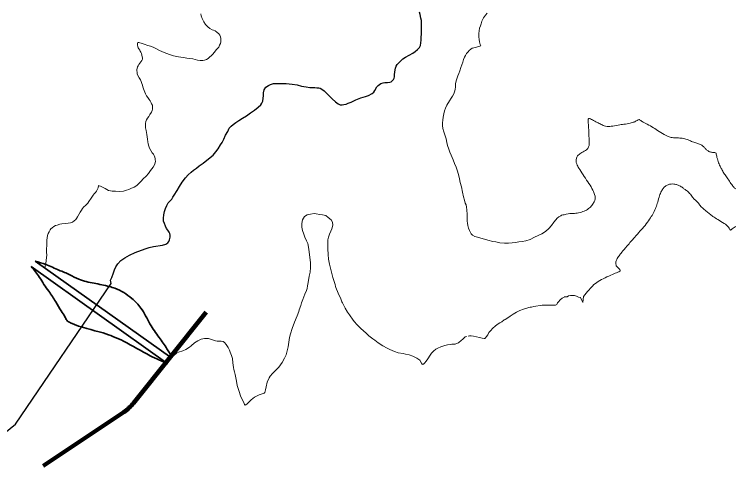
# Model space of a CAD drawing. Extents: x 553962 to 842807, y 8883888 to 9032388.
# Drawn here: x 711150 to 713260, y 8962566 to 8963899 of the extents above; entities that cross this region are included whole.
import ezdxf

# ---------------------------------------------------------------- set-up
doc = ezdxf.new("R2010")
doc.units = 0
doc.header["$LTSCALE"] = 200
for name, color, linetype, lineweight in [('24', 7, 'Continuous', 25), ('7', 7, 'Continuous', 90), ('8', 7, 'Continuous', 13)]:
    doc.layers.add(name, color=color, linetype=linetype, lineweight=lineweight)

msp = doc.modelspace()

# ---------------------------------------------------------------- linework, layer by layer
at = {"layer": '24'}
for points in [[(712058, 8963677.9), (712064.5, 8963673.2), (712070.9, 8963667.3), (712075.7, 8963662.8), (712082.7, 8963655.8), (712088.8, 8963649.4), (712097.8, 8963640.5), (712105.9, 8963634.6), (712111.7, 8963631.8), (712117.6, 8963631.5), (712122.6, 8963632.4), (712129.6, 8963634.1), (712136, 8963636.8), (712144.1, 8963640.2), (712158.2, 8963646.8), (712172.7, 8963652.3), (712186.9, 8963656.2), (712195.8, 8963659.8), (712206.7, 8963664.9), (712211.5, 8963669.6), (712214.5, 8963674.6), (712220.7, 8963684.6), (712224.3, 8963689.1), (712227.7, 8963692.2), (712232.4, 8963695.2), (712239.1, 8963696.6), (712244.4, 8963697.5), (712251.4, 8963697.7), (712258.6, 8963698.3), (712263.1, 8963700), (712266.7, 8963703.3), (712269.8, 8963706.4), (712271.2, 8963710.3), (712272, 8963714.7), (712272.9, 8963720.2), (712273.7, 8963729.4), (712275.1, 8963740.3), (712277.1, 8963746.2), (712279.9, 8963750.6), (712282.9, 8963754.2), (712290.2, 8963761.2), (712297.4, 8963767.6), (712305.2, 8963772.9), (712316.1, 8963778.5), (712326.2, 8963784.3), (712333.8, 8963789.8), (712340.5, 8963795.4), (712346.3, 8963800.7), (712349.4, 8963807.4), (712350.5, 8963814.6), (712351.3, 8963823), (712351.6, 8963830.8), (712351.9, 8963841.9), (712351.9, 8963855.3), (712351.9, 8963871.4), (712352.2, 8963880.8), (712350.5, 8963887.5), (712348, 8963898.4), (712346.6, 8963905.9)], [(711773.5, 8963542.3), (711780.2, 8963553.4), (711784.1, 8963562.6), (711789.9, 8963568.8), (711796.1, 8963573.8), (711804.2, 8963579.6), (711812.8, 8963585.5), (711824, 8963592.2), (711835.1, 8963599.4), (711846.8, 8963608.1), (711858.8, 8963616.4), (711869.4, 8963624.5), (711877.5, 8963631.7), (711880.7, 8963636.7), (711883.2, 8963642.3), (711884.6, 8963651.2), (711885.4, 8963658.7), (711885.7, 8963667.4), (711887.9, 8963675.7), (711892.9, 8963684.1), (711900.2, 8963688.6), (711906.6, 8963692.2), (711915.5, 8963694.4), (711925, 8963695), (711931.7, 8963695.2), (711952.6, 8963694.9), (711970.4, 8963693), (711985.2, 8963690.5), (711997.8, 8963687.1), (712012, 8963684.9), (712022.3, 8963683.2), (712027.3, 8963683), (712036.8, 8963682.7), (712042.7, 8963682.1), (712049.4, 8963682.1), (712053.3, 8963681), (712058, 8963677.9)], [(711435.9, 8963104.2), (711433.8, 8963114), (711437.7, 8963122.1), (711442.2, 8963135.5), (711445.2, 8963144.7), (711449.4, 8963153.9), (711455, 8963162.8), (711463.9, 8963172), (711476.2, 8963180.1), (711489.3, 8963188.1), (711506.3, 8963195.7), (711525, 8963202.6), (711538.8, 8963207.9), (711547.8, 8963210.4), (711560.6, 8963213.7), (711586.8, 8963217.9), (711596.9, 8963220.7), (711603, 8963224.1), (711606.4, 8963228.5), (711608.3, 8963233.8), (711609.7, 8963240.8), (711610.3, 8963246.9), (711609.4, 8963251.6), (711606.9, 8963256.4), (711602.7, 8963261.7), (711598.6, 8963267), (711595.8, 8963273.7), (711592.7, 8963281.1), (711590.5, 8963288.3), (711589.9, 8963297.2), (711591.3, 8963307), (711593, 8963316.8), (711596.3, 8963326.2), (711600.5, 8963335.1), (711603.6, 8963342.4), (711607.8, 8963346.6), (711614.7, 8963353.3), (711618.1, 8963358.8), (711622, 8963364.9), (711630.1, 8963379.4), (711637.1, 8963391.1), (711645.7, 8963403.6), (711654.7, 8963415.9), (711663, 8963425.6), (711671.7, 8963433.4), (711679.2, 8963439.3), (711687.3, 8963444.9), (711695.8, 8963451.5), (711707, 8963459.3), (711723.4, 8963472.1), (711737.1, 8963483.5), (711745.2, 8963492.7), (711751.9, 8963501.6), (711758.6, 8963513.6), (711763.3, 8963521.1), (711768.1, 8963530.1), (711773.5, 8963542.3)], [(710674.9, 8962204.1), (710737.2, 8962184.8), (710790.9, 8962198.1), (710985, 8962463.8), (711011.2, 8962574.6), (711153.5, 8962689.4), (711435.9, 8963104.2)]]:
    msp.add_lwpolyline(points, dxfattribs=at)
at = {"layer": '7'}
for p, q in [((711716.3, 8963020), (711501.7, 8962751.6)), ((711472.6, 8962724.9), (711235, 8962566.5))]:
    msp.add_line(p, q, dxfattribs=at)
msp.add_arc((711401.1, 8962832), 128.8, 303.7031, 321.354, dxfattribs=at)
at = {"layer": '8', "lineweight": 35}
for p, q in [((711210.8, 8963170.5), (711614.7, 8962884)), ((711199.3, 8963154.2), (711603.1, 8962867.6))]:
    msp.add_line(p, q, dxfattribs=at)
at = {"layer": '8'}
msp.add_line((711239.8, 8963150), (711612.9, 8962885.2), dxfattribs=at)
for points in [[(711700.3, 8963901), (711701.5, 8963894.6)], [(712525.7, 8963809.9), (712524.7, 8963813.8), (712523.3, 8963818.1), (712522.3, 8963825.2), (712521.4, 8963832.9), (712521.4, 8963842.7), (712522.3, 8963850.6), (712524, 8963858), (712526.4, 8963864.7), (712528.7, 8963871.2), (712530.8, 8963878.6), (712535.8, 8963888.6), (712541.3, 8963896.5), (712546.6, 8963902)], [(711701.5, 8963894.6), (711704.8, 8963886.6), (711709.3, 8963877.2), (711714.2, 8963869.4), (711720.7, 8963861.9), (711726.7, 8963857.2), (711733.7, 8963853.6), (711738.2, 8963851.9), (711742.8, 8963850.1), (711748, 8963846.7), (711753.7, 8963841.6), (711756.9, 8963837.5), (711758.1, 8963832.2), (711759.1, 8963827.7), (711759.8, 8963821.6), (711759.7, 8963817.5), (711758.4, 8963813.1), (711756, 8963808.5), (711753.2, 8963802.2), (711747.1, 8963795.3), (711740.2, 8963786.4), (711735.6, 8963781.6), (711731.8, 8963777.3), (711726.4, 8963772.3), (711722.3, 8963768.8), (711716.8, 8963765.8), (711711.2, 8963763.8), (711706.2, 8963762.7), (711698.3, 8963762.4), (711690.5, 8963763.9), (711683.4, 8963765.7), (711676.6, 8963767.6), (711667.7, 8963768.6), (711659.6, 8963769.7), (711649.3, 8963771.2), (711641.8, 8963772.3), (711634.1, 8963773.8)], [(711634.1, 8963773.8), (711629.5, 8963774.9), (711619.6, 8963777), (711607.6, 8963780.8), (711591.7, 8963786.6), (711578.3, 8963792.5), (711565.8, 8963798.9), (711559.3, 8963802.4), (711551.9, 8963805.2), (711543.7, 8963807.4), (711533.1, 8963811.1), (711524.7, 8963813.7), (711520.4, 8963815.2), (711516.9, 8963816), (711514.8, 8963815.7), (711513.5, 8963813.4), (711513.6, 8963808.9), (711514.5, 8963803), (711515.7, 8963800.2), (711517.6, 8963797.1), (711520.1, 8963793.6), (711521.3, 8963790.7), (711522.9, 8963787.2), (711524.8, 8963783.4), (711525.8, 8963778.9), (711527.6, 8963773.7), (711527.9, 8963770.7), (711527.8, 8963766.2), (711526, 8963762.9), (711522.9, 8963758.4), (711519.9, 8963754.5), (711517.3, 8963750.7), (711515.1, 8963747.1), (711513.3, 8963743.6), (711512.4, 8963739.4), (711511.5, 8963736.5), (711511.2, 8963732.7), (711512.1, 8963728.2), (711512.6, 8963723.8), (711514.8, 8963718.8), (711518.8, 8963711.5), (711522, 8963705.4), (711523.9, 8963700.5), (711526.5, 8963694.5), (711528.1, 8963689.9), (711529.3, 8963685.4), (711530.7, 8963679.2), (711532.8, 8963673.8), (711535.1, 8963669.6), (711537.2, 8963663.9), (711540.3, 8963658.8), (711543.6, 8963653.1), (711547.8, 8963647.7), (711550.6, 8963643.9), (711553.9, 8963638.2), (711555.1, 8963634.9), (711557.4, 8963631), (711557.7, 8963627.7), (711557.7, 8963623.4), (711557.5, 8963619.3), (711556.8, 8963615.3), (711554.4, 8963610.4), (711549.9, 8963603.3), (711546.4, 8963597.5), (711542.8, 8963592.8)], [(712487.8, 8963283), (712487.3, 8963288.7), (712487.3, 8963294.9), (712486.8, 8963308.3), (712486.4, 8963321.7), (712485.4, 8963330.1), (712483.7, 8963336.3), (712481.6, 8963341.1), (712479.6, 8963350.6), (712476.3, 8963360.7), (712473.4, 8963374.3), (712470.1, 8963390.1), (712466.7, 8963403), (712464.6, 8963413.8), (712461.7, 8963426.4), (712457.6, 8963438.6), (712454.2, 8963447.9), (712449.7, 8963458.9), (712445.4, 8963469.7), (712439.6, 8963483.1), (712435.6, 8963492.2), (712433.2, 8963500.8), (712429.5, 8963512.2), (712427.4, 8963520.6), (712425, 8963531.1), (712420.7, 8963543.3), (712418, 8963552.4), (712415.7, 8963562.4), (712414.7, 8963571.2), (712414.2, 8963578.6), (712414.9, 8963587), (712415.9, 8963595.4), (712418, 8963604.9), (712420.2, 8963614.5), (712423.1, 8963621.7), (712427.4, 8963630.8), (712434.5, 8963643.2), (712440.3, 8963651.5), (712443.9, 8963657.5), (712447.5, 8963664.5), (712449.9, 8963670.2), (712451.3, 8963676.7), (712452.8, 8963685.2), (712453, 8963694.1), (712454.9, 8963702.7), (712457.6, 8963711.3), (712459.2, 8963717.5), (712462.4, 8963724.6), (712465, 8963732.3), (712468.4, 8963742.1), (712471.7, 8963750), (712474.1, 8963758.1), (712475.8, 8963765.3), (712478.9, 8963772.5), (712482, 8963777.7), (712485.6, 8963783.2), (712489.7, 8963788.7), (712492.9, 8963792.2), (712497.5, 8963796.6), (712502, 8963798.7), (712507, 8963799.9), (712514.4, 8963802.5), (712524.3, 8963804.9), (712527.1, 8963806.1), (712525.7, 8963809.9)], [(711542.8, 8963592.8), (711540, 8963587.3), (711537.9, 8963582.8), (711537.2, 8963577), (711536.8, 8963572), (711537.3, 8963563.8), (711538.7, 8963556.4), (711540.7, 8963544), (711542.7, 8963530.3), (711543.8, 8963522.5), (711545, 8963516.6), (711546.4, 8963510.2), (711548.8, 8963504.1), (711552.7, 8963497.2), (711557, 8963490.6), (711560.5, 8963485.9), (711562.4, 8963482.1), (711564.3, 8963477), (711565.4, 8963472.2), (711565.9, 8963469.4), (711566.4, 8963465.6), (711565.7, 8963460.7), (711563.3, 8963454.3), (711559.6, 8963448), (711555.6, 8963442.7), (711551.8, 8963437.6), (711546.2, 8963429.4), (711538.8, 8963421.6), (711530.3, 8963413.3), (711524.1, 8963406.5), (711517.8, 8963399.9), (711511.7, 8963394.2), (711503.7, 8963389.2), (711495.9, 8963385.5), (711487.4, 8963382.2), (711480.6, 8963380.1), (711471.7, 8963377.2)], [(711471.7, 8963377.2), (711461.1, 8963375.9), (711448.4, 8963376.6), (711443, 8963376.8), (711438.7, 8963377.3), (711433.6, 8963378), (711428.1, 8963379.4), (711422.9, 8963382), (711417.8, 8963385), (711411.6, 8963387.4), (711404.4, 8963391.4), (711400.4, 8963392.8), (711398.2, 8963393.5), (711396.8, 8963387.1), (711394.3, 8963381.2), (711391.9, 8963377), (711389.5, 8963373), (711385.3, 8963368.8), (711382.3, 8963364.7), (711376.7, 8963356.5), (711369.9, 8963346.4), (711366.8, 8963341.4), (711360.8, 8963335.3), (711354.4, 8963329.7), (711351.3, 8963325.7), (711348.3, 8963320.7), (711344.3, 8963314.7), (711340.6, 8963308.2), (711336.1, 8963300.8), (711333.5, 8963296.4), (711331.1, 8963293), (711326.4, 8963289), (711321.2, 8963285.8), (711315.9, 8963283.8), (711309, 8963282.2), (711300.6, 8963281.3), (711290.2, 8963280.1), (711283.8, 8963279.1), (711276.3, 8963277), (711271.3, 8963275.3), (711265.9, 8963272.3), (711261, 8963268.9), (711257.7, 8963265.9), (711255.1, 8963263), (711252.3, 8963257.1), (711249.9, 8963251.8), (711248, 8963245.9), (711246.8, 8963239), (711245.9, 8963232.2), (711245.2, 8963224.6), (711245.4, 8963218), (711245, 8963206), (711245, 8963196.9), (711245.2, 8963187.7), (711245, 8963181), (711244.1, 8963171.9), (711242.6, 8963163.2), (711241, 8963155.1), (711239.8, 8963150)], [(712016.1, 8963102.8), (712018, 8963113), (712020.6, 8963125.7), (712023.1, 8963137.9), (712024.1, 8963151.6), (712024.1, 8963166.8), (712022.6, 8963181.6), (712020.6, 8963197.8), (712018.5, 8963211.5), (712016.1, 8963222), (712013, 8963230.1), (712007.4, 8963240.8), (712004.9, 8963250.4), (712000.3, 8963261.1), (711998.8, 8963270.8), (711998.8, 8963281.4), (712000.3, 8963292.6), (712006.4, 8963302.2), (712014.5, 8963306.8), (712024.2, 8963309.4), (712034.9, 8963310.9), (712041.5, 8963309.9), (712052.2, 8963307.8), (712060.3, 8963307.3), (712069.5, 8963304.8), (712076.6, 8963299.7), (712085.2, 8963292.6), (712089.3, 8963285.5), (712090.8, 8963276.3), (712087.2, 8963266.2), (712084.2, 8963258.6), (712080.6, 8963250.4), (712077.1, 8963240.8), (712075.1, 8963233.2), (712075.1, 8963228.1), (712075.1, 8963220.6), (712075.6, 8963206.9), (712076.1, 8963190.1), (712077.7, 8963175.9), (712080.7, 8963161.2), (712086.8, 8963137.8), (712090.4, 8963122.5), (712097, 8963101.7)], [(712773.3, 8963307.4), (712769.7, 8963307.1), (712766.1, 8963306.2), (712763.3, 8963304.2), (712758, 8963301.1), (712752.5, 8963296.8), (712749.1, 8963292.5), (712742.7, 8963285.1), (712735.9, 8963275.8), (712728.7, 8963267.2), (712718.4, 8963257.9), (712707.2, 8963251.5), (712696.8, 8963246), (712685.8, 8963241.2), (712672.9, 8963234.7), (712660.7, 8963230.2), (712649.9, 8963228.3), (712640.1, 8963227.3), (712629.4, 8963225.6), (712620.1, 8963224.4), (712609.5, 8963223.7), (712597.6, 8963223.7), (712583.2, 8963224.9), (712572, 8963227), (712562.6, 8963228.5), (712548.5, 8963232.5), (712538.2, 8963235.4), (712527.4, 8963238.5), (712517.4, 8963240.7), (712509.7, 8963243.5), (712503, 8963247.1), (712498.9, 8963251.4), (712496.2, 8963256.7), (712493.8, 8963260.7), (712491.2, 8963267.4), (712489.2, 8963276), (712487.8, 8963283)], [(711977.4, 8962990.1), (711984.8, 8963009), (711989.5, 8963021.8), (711990.9, 8963026.3), (711995.9, 8963039.7), (711998, 8963047.6), (712001.6, 8963057.6), (712007.3, 8963073), (712012.6, 8963083.5), (712014.8, 8963089.2), (712015.5, 8963097.6), (712016.1, 8963102.8)], [(712097, 8963101.7), (712098.2, 8963095.6), (712099.1, 8963092.4), (712106, 8963075.8), (712114.3, 8963058.7), (712117.4, 8963050.6), (712118.6, 8963047.6), (712127.1, 8963031.5), (712133.3, 8963019.6), (712139.3, 8963012.1), (712150.6, 8962996), (712154.8, 8962990.8), (712160.8, 8962983.2), (712173.4, 8962971.1), (712188.5, 8962957.4), (712196.7, 8962950), (712208.6, 8962941.4), (712214.2, 8962936.7), (712224.4, 8962929.5), (712238.2, 8962920.4), (712250.4, 8962913.8), (712258.5, 8962909.6), (712272.3, 8962903.8), (712283, 8962900.1), (712297.7, 8962897.7), (712305, 8962895.7), (712315.8, 8962893.5), (712326.2, 8962889.7), (712338.6, 8962883.8), (712346.9, 8962877.6), (712352.5, 8962869.2), (712354.5, 8962866.2), (712356.5, 8962865.6), (712357.8, 8962866.1), (712361.3, 8962869.1), (712366.2, 8962875.1), (712371.2, 8962882), (712377.6, 8962893.1), (712381.6, 8962898.7), (712387.3, 8962904.4), (712395, 8962910.3), (712402, 8962914.4), (712407, 8962916.5), (712411, 8962918.3), (712415.3, 8962919.3), (712421.2, 8962921.4), (712429.4, 8962923.7), (712436.8, 8962924.2), (712442.1, 8962924.9), (712452.1, 8962925.5), (712458.8, 8962928.2), (712462, 8962929.7), (712470.7, 8962936.8), (712473.6, 8962938.8), (712478.1, 8962943.6), (712481.3, 8962946.7), (712484, 8962947.7), (712485.3, 8962948)], [(712773.7, 8963064.8), (712782.2, 8963064.6), (712786.7, 8963067.9), (712792.7, 8963068.8), (712799.2, 8963068.8), (712804.5, 8963068.7), (712810.2, 8963067.3), (712816.1, 8963064), (712821.8, 8963062.6), (712828.3, 8963047.9), (712830.7, 8963065.7), (712834.2, 8963071), (712838.5, 8963075.7), (712842.5, 8963080.6), (712847.9, 8963085.6), (712850.8, 8963089.7)], [(712489.8, 8962949.2), (712494.2, 8962950.2), (712499, 8962950.1), (712506.3, 8962949.3), (712523.9, 8962945.3), (712531.7, 8962942.7), (712537.6, 8962941.8), (712539.6, 8962942.5), (712541, 8962944.1), (712544.3, 8962947.7), (712547.7, 8962953.3), (712551.4, 8962959.8), (712555.9, 8962964.7), (712563.1, 8962972.2), (712570.2, 8962978.2), (712576, 8962983.3), (712583.2, 8962988.4), (712585.2, 8962988.9), (712589.4, 8962991.3), (712596.8, 8962996.7), (712599.6, 8962998.4), (712603.8, 8963000.8), (712613.8, 8963008.1), (712623.2, 8963014.2), (712632.8, 8963019.8), (712642.4, 8963024.3), (712653.2, 8963028.8), (712669.1, 8963033.6), (712673.5, 8963034.5), (712677.4, 8963034.8), (712683.8, 8963036.3), (712708.8, 8963040.4), (712718.3, 8963040.8), (712730.9, 8963040.9), (712748.3, 8963040.2), (712752.3, 8963042.8), (712753.3, 8963044.3), (712754.2, 8963047), (712756.7, 8963050.4), (712762.1, 8963056.3), (712767.7, 8963060.8), (712773.7, 8963064)], [(711612.9, 8962885.2), (711616.7, 8962889.2), (711627.4, 8962897.6), (711634.7, 8962901.8), (711647.4, 8962905.6), (711656.6, 8962909.8), (711667.4, 8962916.7), (711672.4, 8962920.8), (711682.2, 8962929.6), (711691.8, 8962935.4), (711701, 8962939.8), (711711.2, 8962942.2), (711723.6, 8962942.2), (711728.7, 8962939.9), (711734.7, 8962938.1), (711743.7, 8962934.7), (711749, 8962933.8), (711761, 8962933.8), (711766.8, 8962932.7), (711770.3, 8962930.1), (711775.2, 8962923.9), (711780.9, 8962915.8), (711785.2, 8962907.1), (711787.5, 8962902), (711790.7, 8962891.5), (711793.8, 8962882.6), (711795.2, 8962870.4), (711797.1, 8962856.7), (711798.3, 8962850.2), (711800, 8962843.6), (711801.8, 8962835.8), (711805.8, 8962816.3), (711807.9, 8962802.9), (711809.3, 8962797.1), (711813.3, 8962786), (711817.8, 8962772.4), (711822.6, 8962762.3), (711827, 8962753.4), (711829.8, 8962747.6), (711831.4, 8962744.8), (711836.1, 8962748.6), (711849.4, 8962761.4), (711858.8, 8962769.1), (711866.4, 8962772.7), (711872.8, 8962776), (711878.3, 8962778), (711888, 8962780.8), (711889.7, 8962782.8), (711891.8, 8962790.5), (711893.7, 8962799.4), (711896.1, 8962813.5), (711902, 8962826.1), (711905.6, 8962830.9), (711912.3, 8962838.7), (711922.9, 8962849.4), (711930.9, 8962857.5), (711935.6, 8962864.1), (711941, 8962871.3), (711947.8, 8962884.4), (711952.2, 8962893.6), (711955.5, 8962906), (711958, 8962917.8), (711960.5, 8962931), (711962.8, 8962944.5), (711965.2, 8962956.1), (711970.3, 8962971.6), (711977.4, 8962990.1)]]:
    msp.add_lwpolyline(points, dxfattribs=at)
for points in [[(713423.2, 8963662.1), (713418.6, 8963659.1), (713410.5, 8963653.2), (713399.3, 8963645), (713387.1, 8963631.4), (713381.9, 8963623.5), (713378.3, 8963616.7), (713377, 8963609.2), (713375.3, 8963600.5), (713375.1, 8963587.2), (713377.2, 8963573), (713377, 8963561.9), (713375.6, 8963542.8), (713374.8, 8963530.1), (713378.1, 8963518.2), (713382.5, 8963514.4), (713389.2, 8963511.1), (713403.4, 8963507.3), (713415.7, 8963503), (713425.4, 8963497.6), (713432, 8963493.7), (713436.6, 8963489.4), (713438.5, 8963485.8), (713439.6, 8963482.3), (713439.3, 8963476.3), (713433.9, 8963464.9), (713420, 8963450.5), (713406.1, 8963438), (713370.8, 8963412.6), (713349.1, 8963400.3), (713323.5, 8963389.5), (713303.9, 8963383.5), (713293.8, 8963382.1), (713282.9, 8963383), (713277.2, 8963385.4), (713270.7, 8963393.3), (713262, 8963405.8), (713252.7, 8963420.5), (713245.4, 8963429.7), (713238.5, 8963442.2), (713234.2, 8963450.3), (713228.2, 8963463.9), (713223.6, 8963481.1), (713222.5, 8963493), (713211, 8963490.6), (713202.1, 8963493.3), (713195.2, 8963497.7), (713188.7, 8963504.7), (713183.6, 8963510.4), (713176.5, 8963514.8), (713165.3, 8963518.6), (713153.2, 8963522.3), (713140.7, 8963528.5), (713126, 8963532.9), (713111.6, 8963534.2), (713095, 8963534.5), (713084.9, 8963536.1), (713069.9, 8963543.5), (713048.4, 8963556.5), (713033.7, 8963566.6), (713013, 8963578), (713001.1, 8963583.7), (712994.5, 8963590.2), (712989.9, 8963585.3), (712979.8, 8963581), (712970.1, 8963577.7), (712948.9, 8963574.2), (712934.8, 8963572.8), (712910, 8963567.6), (712899.7, 8963567.6), (712892.3, 8963569.3), (712880.3, 8963575.5), (712867.8, 8963581.5), (712853.4, 8963589.7), (712843.1, 8963593.2), (712845, 8963583.4), (712846.6, 8963547.5), (712847.7, 8963515.8), (712846.8, 8963507.3), (712840.8, 8963499.4), (712825.6, 8963490.2), (712814.2, 8963483.7), (712809, 8963475.5), (712809, 8963463.3), (712809.3, 8963460.6), (712811.5, 8963454.6), (712818.3, 8963442.6), (712833, 8963419.8), (712847.1, 8963399.9), (712859, 8963378.7), (712864.2, 8963366.8), (712865.8, 8963358.3), (712864.8, 8963350.2), (712859.6, 8963340.1), (712851.7, 8963330.1), (712840.5, 8963320.6), (712825, 8963315.1), (712807.3, 8963311), (712794.8, 8963310.8), (712783.1, 8963310.5), (712773.3, 8963307.4)], [(712850.8, 8963089.7), (712859.9, 8963100.2), (712868.9, 8963107.5), (712888, 8963118.6), (712912.2, 8963129.5), (712929.1, 8963136.8), (712942.7, 8963141.4), (712933.2, 8963150.9), (712928.3, 8963154.5), (712926.4, 8963159.6), (712926.4, 8963162.9), (712926.1, 8963167.5), (712927.8, 8963174.6), (712935.9, 8963187.1), (712942.7, 8963195.2), (712958.5, 8963214), (712983.1, 8963242.8), (712997, 8963258.3), (713013.3, 8963275.4), (713026.1, 8963294.7), (713035.6, 8963308.9), (713043.5, 8963326), (713048.7, 8963339.2), (713053.9, 8963359.9), (713059.3, 8963374.6), (713065.3, 8963384.1), (713071, 8963391.2), (713080.5, 8963396.6), (713089.5, 8963398.2), (713097.4, 8963398.2), (713103.4, 8963397.4), (713112, 8963394.5), (713122.4, 8963388.3), (713128.9, 8963382.8), (713137.3, 8963378), (713146.6, 8963368.2), (713154.7, 8963355.7), (713159.9, 8963351.6), (713166.2, 8963346.4), (713173.8, 8963336.1), (713181.1, 8963328.2), (713193.1, 8963318.1), (713203.2, 8963309.4), (713212.2, 8963302.6), (713226.8, 8963293.4), (713246.7, 8963282), (713260.5, 8963270.6), (713263.8, 8963259.7), (713268.9, 8963264.8), (713282.2, 8963273.8), (713296.7, 8963282.8), (713324.7, 8963293.9), (713350.8, 8963306.2), (713377.2, 8963320.8), (713406.6, 8963335.3), (713430.3, 8963346.4), (713443.9, 8963353.2), (713458, 8963356.6), (713461.2, 8963357.9), (713467, 8963358.7), (713472.1, 8963358.5), (713475.9, 8963357.9), (713481.1, 8963357.1), (713484.4, 8963356), (713490.6, 8963354.1), (713496.9, 8963354.4), (713501.5, 8963354.9), (713511.3, 8963357.6), (713518.9, 8963357.6), (713524.4, 8963356.6), (713529.3, 8963355.7), (713534.2, 8963355.2), (713538, 8963355.2), (713541.5, 8963355.5), (713545.1, 8963356.8), (713548.6, 8963359.6), (713550.5, 8963361.5), (713552.1, 8963364.4), (713555.7, 8963370.7), (713558.7, 8963375.6), (713563, 8963378), (713569.3, 8963382.4), (713573.6, 8963385.1), (713578.5, 8963388.6), (713579.9, 8963395.2), (713577.4, 8963400), (713573.9, 8963411.1), (713569.8, 8963437.8), (713563.3, 8963467.4), (713555.6, 8963482.3), (713548, 8963493.2), (713539.6, 8963499.5), (713525.4, 8963509.8), (713513.2, 8963516.1), (713502.5, 8963520.4), (713494.8, 8963523.6)]]:
    msp.add_open_spline(points, degree=3, dxfattribs=at)
at = {"layer": '8', "lineweight": 35}
for points in [[(711210.8, 8963170.5), (711243.1, 8963160.5), (711281.5, 8963143.7), (711313.2, 8963130.4), (711339.9, 8963117), (711385, 8963105.3), (711430.1, 8963095.3), (711446.8, 8963090.3), (711496.9, 8963060.2), (711523.6, 8963031.8), (711550.3, 8962985), (711577.1, 8962944.9), (711600.5, 8962911.5), (711614.8, 8962887.2)], [(711199.3, 8963154.2), (711224.3, 8963122.4), (711237, 8963101.9), (711251.4, 8963082), (711272, 8963050), (711288.3, 8963023.5), (711299.1, 8963006), (711304.6, 8962995.7), (711315.4, 8962988.5), (711412, 8962958.3), (711472.3, 8962934.1), (711550.8, 8962891.3), (711603.1, 8962867.6)]]:
    msp.add_spline(points, degree=3, dxfattribs=at)

doc.saveas('drawing.dxf')
